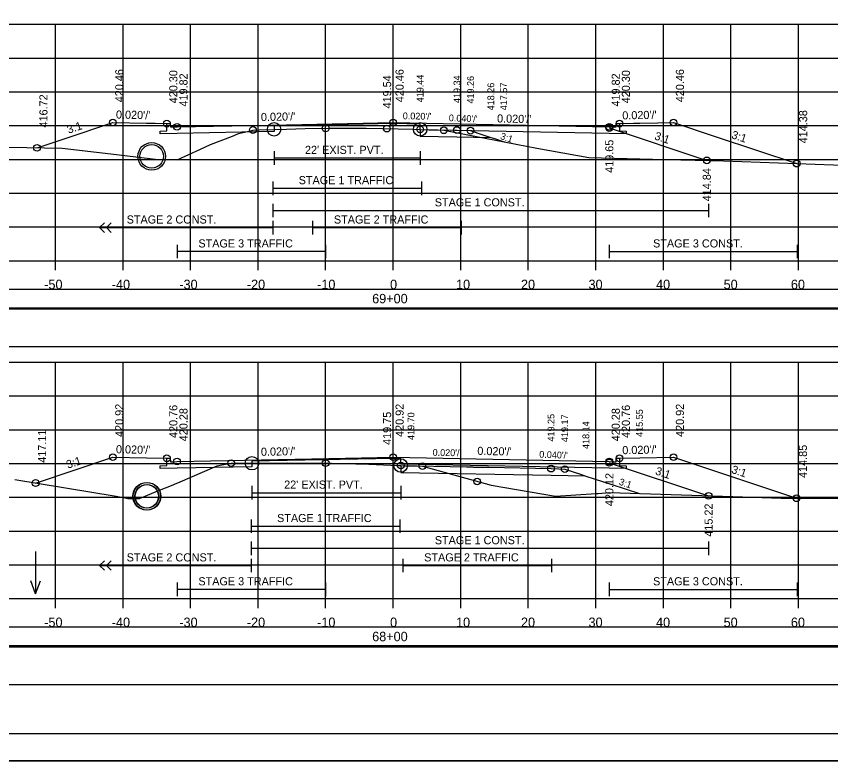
# Model space of a CAD drawing. Extents: x 1371057 to 1372761, y 380005 to 390517.
# Drawn here: x 1371505.1 to 1371625.6, y 385978.5 to 386088.7 of the extents above; entities that cross this region are included whole.
import ezdxf

# ---------------------------------------------------------------- set-up
doc = ezdxf.new("R2010")
doc.units = 0
for name, color, linetype in [('R_Alt Surface', 7, 'Continuous'), ('R_Axis', 7, 'Continuous'), ('R_Axis Annot', 7, 'Continuous'), ('R_Border', 7, 'Continuous'), ('R_Detour', 7, 'Continuous'), ('R_Draft', 7, 'Continuous'), ('R_Exist Surface', 7, 'Continuous'), ('R_Fin Surface', 7, 'Continuous'), ('R_Fin Surface Annot', 7, 'Continuous'), ('R_Grid', 7, 'Continuous'), ('R_No Plot', 7, 'Continuous'), ('R_Striping', 7, 'Continuous'), ('R_Water', 7, 'Continuous'), ('R_Water Annot', 7, 'Continuous'), ('R_Xsect Elev', 7, 'Continuous'), ('R_Xsect Slope', 7, 'Continuous')]:
    doc.layers.add(name, color=color, linetype=linetype)

msp = doc.modelspace()

# ---------------------------------------------------------------- linework, layer by layer
at = {"layer": 'R_Alt Surface'}
for points in [[(1371594.37, 386072.82), (1371594.37, 386071.74), (1371595.37, 386071.72), (1371595.37, 386071.29), (1371592.87, 386071.34), (1371564.86, 386071.9), (1371564.86, 386072.73), (1371560.87, 386072.81), (1371543.24, 386072.46), (1371543.24, 386071.63), (1371528.87, 386071.34), (1371526.37, 386071.29), (1371526.37, 386071.72), (1371527.37, 386071.74), (1371527.37, 386072.82)], [(1371594.37, 386072.82), (1371594.37, 386071.74), (1371595.37, 386071.72), (1371595.37, 386071.29), (1371592.87, 386071.34), (1371564.86, 386071.9), (1371564.86, 386072.73), (1371560.87, 386072.81), (1371543.24, 386072.46), (1371543.24, 386071.63), (1371528.87, 386071.34), (1371526.37, 386071.29), (1371526.37, 386071.72), (1371527.37, 386071.74), (1371527.37, 386072.82)], [(1371543.24, 386068.73), (1371543.24, 386066.73)], [(1371564.86, 386068.73), (1371564.86, 386066.73)], [(1371543.24, 386067.73), (1371564.86, 386067.73)], [(1371594.37, 386023.29), (1371594.37, 386022.21), (1371595.37, 386022.19), (1371595.37, 386021.76), (1371592.87, 386021.81), (1371561.99, 386022.42), (1371561.99, 386023.25), (1371560.87, 386023.28), (1371539.96, 386022.86), (1371539.96, 386022.03), (1371528.87, 386021.81), (1371526.37, 386021.76), (1371526.37, 386022.19), (1371527.37, 386022.21), (1371527.37, 386023.29)], [(1371594.37, 386023.29), (1371594.37, 386022.21), (1371595.37, 386022.19), (1371595.37, 386021.76), (1371592.87, 386021.81), (1371561.99, 386022.42), (1371561.99, 386023.25), (1371560.87, 386023.28), (1371539.96, 386022.86), (1371539.96, 386022.03), (1371528.87, 386021.81), (1371526.37, 386021.76), (1371526.37, 386022.19), (1371527.37, 386022.21), (1371527.37, 386023.29)], [(1371539.96, 386019.2), (1371539.96, 386017.2)], [(1371561.99, 386019.2), (1371561.99, 386017.2)], [(1371539.96, 386018.2), (1371561.99, 386018.2)]]:
    msp.add_lwpolyline(points, dxfattribs=at)
at = {"layer": 'R_Axis'}
for p, q in [((1371410.87, 386052.52), (1371710.87, 386052.52)), ((1371510.87, 386051.12), (1371510.87, 386052.52)), ((1371520.87, 386051.12), (1371520.87, 386052.52)), ((1371530.87, 386051.12), (1371530.87, 386052.52)), ((1371540.87, 386051.12), (1371540.87, 386052.52)), ((1371550.87, 386051.12), (1371550.87, 386052.52)), ((1371560.87, 386051.12), (1371560.87, 386052.52)), ((1371570.87, 386051.12), (1371570.87, 386052.52)), ((1371580.87, 386051.12), (1371580.87, 386052.52)), ((1371590.87, 386051.12), (1371590.87, 386052.52)), ((1371600.87, 386051.12), (1371600.87, 386052.52)), ((1371610.87, 386051.12), (1371610.87, 386052.52)), ((1371620.87, 386051.12), (1371620.87, 386052.52)), ((1371410.87, 386002.52), (1371710.87, 386002.52)), ((1371510.87, 386001.12), (1371510.87, 386002.52)), ((1371520.87, 386001.12), (1371520.87, 386002.52)), ((1371530.87, 386001.12), (1371530.87, 386002.52)), ((1371540.87, 386001.12), (1371540.87, 386002.52)), ((1371550.87, 386001.12), (1371550.87, 386002.52)), ((1371560.87, 386001.12), (1371560.87, 386002.52)), ((1371570.87, 386001.12), (1371570.87, 386002.52)), ((1371580.87, 386001.12), (1371580.87, 386002.52)), ((1371590.87, 386001.12), (1371590.87, 386002.52)), ((1371600.87, 386001.12), (1371600.87, 386002.52)), ((1371610.87, 386001.12), (1371610.87, 386002.52)), ((1371620.87, 386001.12), (1371620.87, 386002.52))]:
    msp.add_line(p, q, dxfattribs=at)
at = {"layer": 'R_Border'}
msp.add_line((1371719.05, 385982.52), (1371402.87, 385982.52), dxfattribs=at)
at = {"layer": 'R_Detour'}
for points in [[(1371564.86, 386071.97), (1371570.12, 386071.86), (1371570.31, 386071.86), (1371572.32, 386071.78), (1371572.32, 386071.78), (1371572.32, 386071.78), (1371572.4, 386071.75), (1371573.97, 386071.23), (1371575.33, 386070.78), (1371575.53, 386070.71), (1371575.87, 386070.6), (1371577.32, 386070.12), (1371577.38, 386070.1)], [(1371564.86, 386071.97), (1371564.86, 386070.97), (1371570.31, 386070.86), (1371575.33, 386070.78)], [(1371561.99, 386022.23), (1371561.98, 386021.21), (1371584.27, 386020.77), (1371589.29, 386020.69)], [(1371561.99, 386022.23), (1371571.7, 386022.03), (1371572.41, 386022.01), (1371572.59, 386022.01), (1371572.75, 386022), (1371573.38, 386021.99), (1371573.45, 386021.99), (1371573.63, 386021.99), (1371574.02, 386021.98), (1371574.14, 386021.98), (1371575.01, 386021.96), (1371584.24, 386021.77), (1371585.4, 386021.73), (1371586.27, 386021.69), (1371588.62, 386020.92), (1371589.4, 386020.67), (1371593.08, 386019.46), (1371597.33, 386018.07)]]:
    msp.add_lwpolyline(points, dxfattribs=at)
for points in [[(1371407.72, 386045.57), (1371714.03, 386045.57), (1371714.03, 386048.28), (1371407.72, 386048.28)], [(1371407.72, 385995.57), (1371714.03, 385995.57), (1371714.03, 385998.28), (1371407.72, 385998.28)]]:
    msp.add_lwpolyline(points, close=True, dxfattribs=at)
at = {"layer": 'R_Draft'}
for points in [[(1371407.64, 386039.84), (1371713.95, 386039.84), (1371713.95, 386045.37), (1371407.64, 386045.37)], [(1371407.64, 385989.82), (1371713.95, 385989.82), (1371713.95, 385995.34), (1371407.64, 385995.34)]]:
    msp.add_lwpolyline(points, close=True, dxfattribs=at)
at = {"layer": 'R_Exist Surface'}
for points in [[(1371498.69, 386069.44), (1371511.85, 386069.16), (1371519.09, 386068.34), (1371526.1, 386067.52), (1371528.14, 386067.49), (1371528.91, 386067.48), (1371532.36, 386069.03), (1371533.82, 386069.71), (1371537.08, 386070.98), (1371537.88, 386071.29), (1371537.99, 386071.33), (1371539.76, 386071.77), (1371540.1, 386071.87), (1371541.04, 386071.9), (1371543.24, 386071.97), (1371543.24, 386071.97), (1371545.1, 386072.02), (1371547.84, 386072.09), (1371551.44, 386072.13), (1371554.04, 386072.15), (1371554.04, 386072.15), (1371554.04, 386072.15), (1371554.21, 386072.16), (1371554.56, 386072.16), (1371556.88, 386072.13), (1371561.63, 386072.05), (1371563.76, 386072), (1371564.78, 386071.97), (1371564.86, 386071.97), (1371566.13, 386071.92), (1371568.37, 386071.83), (1371582.13, 386069.18), (1371589.86, 386067.81), (1371599.25, 386067.57), (1371609.79, 386067.3), (1371631.48, 386066.5)], [(1371504.84, 386020.14), (1371519.84, 386017.69), (1371521.16, 386017.43), (1371521.61, 386017.35), (1371521.66, 386017.34), (1371523.3, 386017.35), (1371523.54, 386017.45), (1371526.04, 386018.47), (1371528.29, 386019.37), (1371528.6, 386019.49), (1371529, 386019.68), (1371534.79, 386022.18), (1371535.52, 386022.31), (1371536.9, 386022.57), (1371538.56, 386022.57), (1371538.56, 386022.57), (1371539.96, 386022.56), (1371539.96, 386022.56), (1371543.4, 386022.57), (1371544.67, 386022.58), (1371545.26, 386022.6), (1371546.83, 386022.59), (1371550.67, 386022.57), (1371550.67, 386022.57), (1371551.72, 386022.56), (1371553.36, 386022.52), (1371557.27, 386022.41), (1371560.51, 386022.29), (1371561.57, 386022.24), (1371561.99, 386022.23), (1371562.6, 386022.2), (1371565.2, 386022.12), (1371575.36, 386019.29), (1371584.89, 386017.7), (1371590.91, 386018.08), (1371591.2, 386018.06), (1371592.9, 386018.21), (1371611.16, 386017.62), (1371618.29, 386017.4), (1371627.43, 386017.32)]]:
    msp.add_lwpolyline(points, dxfattribs=at)
at = {"layer": 'R_Fin Surface'}
for points in [[(1371508.14, 386069.24), (1371512.32, 386070.63), (1371519.37, 386072.98), (1371524.37, 386072.88), (1371525.61, 386072.86), (1371527.37, 386072.82), (1371527.87, 386072.82), (1371527.88, 386072.32), (1371528.87, 386072.34), (1371528.87, 386072.34), (1371545.06, 386072.66), (1371560.87, 386072.98), (1371560.87, 386072.98), (1371560.87, 386072.98), (1371592.87, 386072.34), (1371593.18, 386072.33), (1371593.87, 386072.32), (1371593.87, 386072.82), (1371593.97, 386072.82), (1371594.37, 386072.82), (1371596.44, 386072.86), (1371597.37, 386072.88), (1371600.04, 386072.93), (1371602.37, 386072.98), (1371608.7, 386070.87), (1371620.61, 386066.9)], [(1371507.94, 386019.63), (1371507.94, 386019.63), (1371519.37, 386023.45), (1371524.37, 386023.35), (1371527.37, 386023.29), (1371527.87, 386023.29), (1371527.88, 386022.79), (1371528.27, 386022.79), (1371528.87, 386022.81), (1371528.88, 386022.81), (1371553.81, 386023.3), (1371560.87, 386023.45), (1371592.87, 386022.81), (1371593.5, 386022.79), (1371593.87, 386022.79), (1371593.87, 386023.29), (1371594.37, 386023.29), (1371597.37, 386023.35), (1371602.37, 386023.45), (1371620.58, 386017.38)]]:
    msp.add_lwpolyline(points, dxfattribs=at)
at = {"layer": 'R_Grid'}
for p, q in [((1371410.87, 386087.52), (1371710.87, 386087.52)), ((1371510.87, 386052.52), (1371510.87, 386087.52)), ((1371520.87, 386052.52), (1371520.87, 386087.52)), ((1371530.87, 386052.52), (1371530.87, 386087.52)), ((1371540.87, 386052.52), (1371540.87, 386087.52)), ((1371550.87, 386052.52), (1371550.87, 386087.52)), ((1371560.87, 386052.52), (1371560.87, 386087.52)), ((1371570.87, 386052.52), (1371570.87, 386087.52)), ((1371580.87, 386052.52), (1371580.87, 386087.52)), ((1371590.87, 386052.52), (1371590.87, 386087.52)), ((1371600.87, 386052.52), (1371600.87, 386087.52)), ((1371610.87, 386052.52), (1371610.87, 386087.52)), ((1371620.87, 386052.52), (1371620.87, 386087.52)), ((1371410.87, 386082.52), (1371710.87, 386082.52)), ((1371410.87, 386077.52), (1371710.87, 386077.52)), ((1371410.87, 386072.52), (1371710.87, 386072.52)), ((1371410.87, 386067.52), (1371710.87, 386067.52)), ((1371410.87, 386062.52), (1371710.87, 386062.52)), ((1371410.87, 386057.52), (1371710.87, 386057.52)), ((1371410.87, 386052.52), (1371710.87, 386052.52)), ((1371410.87, 386037.52), (1371710.87, 386037.52)), ((1371510.87, 386002.52), (1371510.87, 386037.52)), ((1371520.87, 386002.52), (1371520.87, 386037.52)), ((1371530.87, 386002.52), (1371530.87, 386037.52)), ((1371540.87, 386002.52), (1371540.87, 386037.52)), ((1371550.87, 386002.52), (1371550.87, 386037.52)), ((1371560.87, 386002.52), (1371560.87, 386037.52)), ((1371570.87, 386002.52), (1371570.87, 386037.52)), ((1371580.87, 386002.52), (1371580.87, 386037.52)), ((1371590.87, 386002.52), (1371590.87, 386037.52)), ((1371600.87, 386002.52), (1371600.87, 386037.52)), ((1371610.87, 386002.52), (1371610.87, 386037.52)), ((1371620.87, 386002.52), (1371620.87, 386037.52)), ((1371410.87, 386032.52), (1371710.87, 386032.52)), ((1371410.87, 386027.52), (1371710.87, 386027.52)), ((1371410.87, 386022.52), (1371710.87, 386022.52)), ((1371410.87, 386017.52), (1371710.87, 386017.52)), ((1371410.87, 386012.52), (1371710.87, 386012.52)), ((1371410.87, 386007.52), (1371710.87, 386007.52)), ((1371410.87, 386002.52), (1371710.87, 386002.52))]:
    msp.add_line(p, q, dxfattribs=at)
at = {"layer": 'R_No Plot'}
msp.add_line((1371390.47, 385978.54), (1371723.8, 385978.54), dxfattribs=at)
for points in [[(1371390.46, 386191.88), (1371723.8, 386191.88), (1371723.8, 385978.54), (1371390.46, 385978.54)], [(1371636.79, 386187.98), (1371656.41, 386187.98), (1371656.41, 386178.1), (1371672.52, 386178.1), (1371695.72, 386178.1), (1371695.84, 386149.95), (1371719.05, 386149.95), (1371719.05, 385982.52), (1371402.87, 385982.52), (1371402.87, 386187.98)]]:
    msp.add_lwpolyline(points, close=True, dxfattribs=at)
for points in [[(1371592.87, 386072.17), (1371607.3, 386067.37)], [(1371592.87, 386022.64), (1371607.57, 386017.74)]]:
    msp.add_lwpolyline(points, dxfattribs=at)
for centre, radius in [((1371519.37, 386072.98), 0.5), ((1371527.37, 386072.82), 0.5), ((1371560.87, 386072.98), 0.5), ((1371594.37, 386072.82), 0.5), ((1371602.37, 386072.98), 0.5), ((1371528.87, 386072.34), 0.5), ((1371540.1, 386071.87), 0.5), ((1371543.24, 386071.97), 1), ((1371550.87, 386072.12), 0.5), ((1371559.93, 386072.08), 0.5), ((1371564.86, 386071.97), 1), ((1371564.86, 386071.97), 0.5), ((1371568.37, 386071.83), 0.5), ((1371570.31, 386071.86), 0.5), ((1371572.32, 386071.78), 0.5), ((1371592.87, 386072.34), 0.5), ((1371592.87, 386072.17), 0.5), ((1371508.14, 386069.24), 0.5), ((1371525.12, 386067.97), 2.04), ((1371607.3, 386067.37), 0.5), ((1371620.61, 386066.9), 0.5), ((1371519.37, 386023.45), 0.5), ((1371527.37, 386023.29), 0.5), ((1371560.87, 386023.45), 0.5), ((1371594.37, 386023.29), 0.5), ((1371602.37, 386023.45), 0.5), ((1371528.87, 386022.81), 0.5), ((1371536.9, 386022.57), 0.5), ((1371539.96, 386022.56), 1), ((1371550.87, 386022.57), 0.5), ((1371561.99, 386022.23), 1), ((1371561.99, 386022.23), 0.5), ((1371565.2, 386022.12), 0.5), ((1371592.87, 386022.81), 0.5), ((1371592.87, 386022.64), 0.5), ((1371584.24, 386021.77), 0.5), ((1371586.27, 386021.69), 0.5), ((1371507.94, 386019.63), 0.5), ((1371573.31, 386019.86), 0.5), ((1371524.37, 386017.67), 2.04), ((1371524.43, 386017.67), 2.04), ((1371607.57, 386017.74), 0.5), ((1371620.58, 386017.38), 0.5)]:
    msp.add_circle(centre, radius, dxfattribs=at)
at = {"layer": 'R_Striping'}
for p, q in [((1371543.05, 386064.25), (1371543.05, 386062.25)), ((1371565.05, 386064.25), (1371565.05, 386062.25)), ((1371543.05, 386063.25), (1371565.05, 386063.25)), ((1371543.05, 386060.97), (1371543.05, 386058.97)), ((1371543.05, 386059.97), (1371607.57, 386059.97)), ((1371607.57, 386060.97), (1371607.57, 386058.97)), ((1371517.41, 386057.43), (1371518.12, 386058.14)), ((1371517.41, 386057.43), (1371543.05, 386057.43)), ((1371518.12, 386056.72), (1371517.41, 386057.43)), ((1371518.41, 386057.43), (1371519.12, 386058.14)), ((1371519.12, 386056.72), (1371518.41, 386057.43)), ((1371543.05, 386058.43), (1371543.05, 386056.43)), ((1371548.93, 386058.43), (1371548.93, 386056.43)), ((1371548.93, 386057.43), (1371570.93, 386057.43)), ((1371570.93, 386058.43), (1371570.93, 386056.43)), ((1371528.87, 386054.89), (1371528.87, 386052.89)), ((1371550.87, 386053.89), (1371528.87, 386053.89)), ((1371550.87, 386054.89), (1371550.87, 386052.89)), ((1371592.87, 386054.89), (1371592.87, 386052.89)), ((1371592.87, 386053.89), (1371620.69, 386053.89)), ((1371620.69, 386054.89), (1371620.69, 386052.89)), ((1371539.85, 386014.25), (1371539.85, 386012.25)), ((1371561.85, 386014.25), (1371561.85, 386012.25)), ((1371539.85, 386013.25), (1371561.85, 386013.25)), ((1371539.85, 386010.97), (1371539.85, 386008.97)), ((1371607.57, 386010.97), (1371607.57, 386008.97)), ((1371539.85, 386009.97), (1371607.57, 386009.97)), ((1371517.41, 386007.43), (1371518.12, 386008.14)), ((1371518.41, 386007.43), (1371519.12, 386008.14)), ((1371539.85, 386008.43), (1371539.85, 386006.43)), ((1371562.31, 386008.43), (1371562.31, 386006.43)), ((1371584.31, 386008.43), (1371584.31, 386006.43)), ((1371517.41, 386007.43), (1371539.85, 386007.43)), ((1371518.12, 386006.72), (1371517.41, 386007.43)), ((1371519.12, 386006.72), (1371518.41, 386007.43)), ((1371562.31, 386007.43), (1371584.31, 386007.43)), ((1371528.87, 386004.89), (1371528.87, 386002.89)), ((1371550.87, 386004.89), (1371550.87, 386002.89)), ((1371592.87, 386004.89), (1371592.87, 386002.89)), ((1371620.69, 386004.89), (1371620.69, 386002.89)), ((1371550.87, 386003.89), (1371528.87, 386003.89)), ((1371592.87, 386003.89), (1371620.69, 386003.89))]:
    msp.add_line(p, q, dxfattribs=at)
at = {"layer": 'R_Water'}
for centre in [(1371525.12, 386067.97), (1371524.37, 386017.67), (1371524.43, 386017.67)]:
    msp.add_circle(centre, 1.75, dxfattribs=at)
at = {"layer": 'R_Water Annot'}
for p, q in [((1371507.94, 386009.51), (1371507.94, 386003.22)), ((1371507.94, 386003.22), (1371507.24, 386005.15)), ((1371507.94, 386003.22), (1371508.64, 386005.15))]:
    msp.add_line(p, q, dxfattribs=at)
at = {"layer": 'R_Xsect Elev'}
for p, q in [((1371560.87, 386072.06), (1371560.87, 386082.06)), ((1371560.87, 386022.27), (1371560.87, 386032.27))]:
    msp.add_line(p, q, dxfattribs=at)

# ---------------------------------------------------------------- texts
at = {"layer": 'R_Axis Annot'}
for s, p in [('-50', (1371509.21, 386048.32)), ('-40', (1371519.21, 386048.32)), ('-30', (1371529.21, 386048.32)), ('-20', (1371539.21, 386048.32)), ('-10', (1371549.61, 386048.32)), ('0', (1371560.41, 386048.32)), ('10', (1371570.18, 386048.32)), ('20', (1371579.79, 386048.32)), ('30', (1371589.79, 386048.32)), ('40', (1371599.79, 386048.32)), ('50', (1371609.79, 386048.32)), ('60', (1371619.75, 386048.32)), ('69+00', (1371557.76, 386046.22)), ('-50', (1371509.21, 385998.32)), ('-40', (1371519.21, 385998.32)), ('-30', (1371529.21, 385998.32)), ('-20', (1371539.21, 385998.32)), ('-10', (1371549.61, 385998.32)), ('0', (1371560.41, 385998.32)), ('10', (1371570.18, 385998.32)), ('20', (1371579.79, 385998.32)), ('30', (1371589.79, 385998.32)), ('40', (1371599.79, 385998.32)), ('50', (1371609.79, 385998.32)), ('60', (1371619.75, 385998.32)), ('68+00', (1371557.76, 385996.22))]:
    msp.add_text(s, height=1.4, dxfattribs=at).set_placement(p)
at = {"layer": 'R_Fin Surface Annot'}
for s, rotation, p in [('419.44', 90, (1371565.36, 386075.97)), ('419.34', 90, (1371570.81, 386075.86)), ('419.26', 90, (1371572.82, 386075.78)), ('418.26', 90, (1371575.83, 386074.78)), ('417.57', 90, (1371577.74, 386074.79)), ("0.020'/'", 358.8619, (1371562.28, 386073.47)), ("0.040'/'", 357.7205, (1371569.09, 386073.18)), ('3:1', 341.6276, (1371576.64, 386070.56)), ('419.70', 90, (1371564.01, 386026)), ('419.25', 90, (1371584.74, 386025.77)), ('419.17', 90, (1371586.77, 386025.69)), ('415.55', 90, (1371597.83, 386026.46)), ('418.14', 90, (1371589.9, 386024.67)), ("0.020'/'", 358.8309, (1371566.7, 386023.67)), ("0.040'/'", 357.7188, (1371582.48, 386023.39)), ('3:1', 341.8725, (1371594.22, 386019.4))]:
    msp.add_text(s, height=1, rotation=rotation, dxfattribs=at).set_placement(p)
at = {"layer": 'R_No Plot'}
for s, rotation, p in [('3:1', 341.5668, (1371599.46, 386070.51)), ('419.65', 90, (1371593.47, 386065.53)), ('414.84', 90, (1371607.9, 386061.32)), ('3:1', 341.5668, (1371599.59, 386020.93)), ('420.12', 90, (1371593.47, 386016.21)), ('415.22', 90, (1371608.17, 386011.69))]:
    msp.add_text(s, height=1.2, rotation=rotation, dxfattribs=at).set_placement(p)
at = {"layer": 'R_Striping'}
for s, p in [('STAGE 1 TRAFFIC', (1371546.88, 386063.85)), ('STAGE 1 CONST.', (1371567.03, 386060.57)), ('STAGE 2 CONST.', (1371521.41, 386058.03)), ('STAGE 2 TRAFFIC', (1371552.09, 386058.03)), ('STAGE 3 TRAFFIC', (1371532.03, 386054.49)), ('STAGE 3 CONST.', (1371599.35, 386054.49)), ('STAGE 1 TRAFFIC', (1371543.68, 386013.85)), ('STAGE 1 CONST.', (1371567.03, 386010.57)), ('STAGE 2 CONST.', (1371521.41, 386008.03)), ('STAGE 2 TRAFFIC', (1371565.46, 386008.03)), ('STAGE 3 TRAFFIC', (1371532.03, 386004.49)), ('STAGE 3 CONST.', (1371599.35, 386004.49))]:
    msp.add_text(s, height=1.2, dxfattribs=at).set_placement(p)
at = {"layer": 'R_Water'}
for p in [(1371547.81, 386068.33), (1371544.73, 386018.8)]:
    msp.add_text("22' EXIST. PVT.", height=1.2, dxfattribs=at).set_placement(p)
at = {"layer": 'R_Xsect Elev'}
for s, p in [('420.46', (1371520.92, 386075.98)), ('420.30', (1371528.92, 386075.82)), ('420.46', (1371562.42, 386075.98)), ('420.30', (1371595.92, 386075.82)), ('420.46', (1371603.92, 386075.98)), ('419.82', (1371530.42, 386075.34)), ('419.54', (1371560.57, 386075.06)), ('419.82', (1371594.42, 386075.34)), ('416.72', (1371509.69, 386072.24)), ('414.38', (1371622.16, 386069.9)), ('420.92', (1371520.92, 386026.45)), ('420.76', (1371528.92, 386026.29)), ('420.92', (1371562.42, 386026.45)), ('420.76', (1371595.92, 386026.29)), ('420.92', (1371603.92, 386026.45)), ('420.28', (1371530.42, 386025.81)), ('419.75', (1371560.57, 386025.27)), ('420.28', (1371594.42, 386025.81)), ('417.11', (1371509.49, 386022.63)), ('414.85', (1371622.13, 386020.38))]:
    msp.add_text(s, height=1.2, rotation=90, dxfattribs=at).set_placement(p)
at = {"layer": 'R_Xsect Slope'}
for s, rotation, p in [("0.020'/'", 358.8542, (1371519.82, 386073.57)), ("0.020'/'", 1.1458, (1371541.3, 386073.19)), ("0.020'/'", 1.1457, (1371594.8, 386073.43)), ("0.020'/'", 358.8543, (1371576.24, 386072.99)), ('3:1', 18.4368, (1371512.81, 386071.32)), ('3:1', 341.5664, (1371610.86, 386070.68)), ("0.020'/'", 358.8543, (1371519.82, 386024.04)), ("0.020'/'", 1.1458, (1371541.3, 386023.65)), ("0.020'/'", 358.8542, (1371573.32, 386023.8)), ("0.020'/'", 1.1457, (1371594.8, 386023.89)), ('3:1', 18.4336, (1371512.71, 386021.75)), ('3:1', 341.5665, (1371610.85, 386021.15))]:
    msp.add_text(s, height=1.2, rotation=rotation, dxfattribs=at).set_placement(p)

doc.saveas('drawing.dxf')
